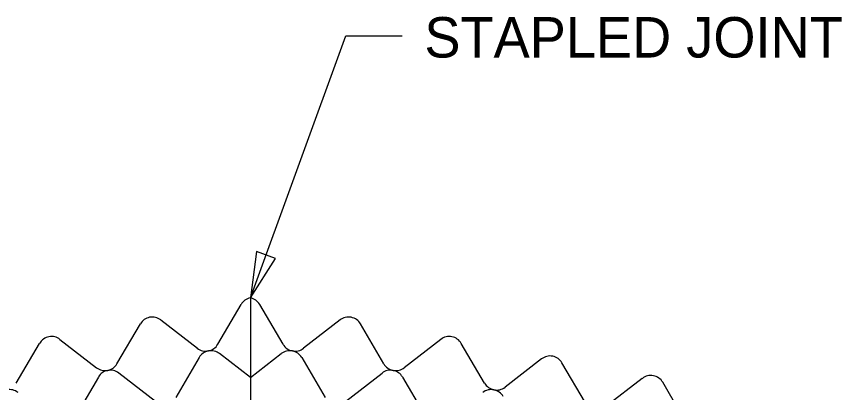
# Model space of a CAD drawing. Extents: x 638850 to 644908, y 297188 to 298900.
# Drawn here: x 644289.7 to 644346.7, y 297544.6 to 297570.6 of the extents above; entities that cross this region are included whole.
import ezdxf

# ---------------------------------------------------------------- set-up
doc = ezdxf.new("R2010")
doc.units = 0
for name, color, linetype in [('3', 7, 'Continuous'), ('5', 7, 'Continuous'), ('6', 7, 'Continuous')]:
    doc.layers.add(name, color=color, linetype=linetype)

msp = doc.modelspace()

# ---------------------------------------------------------------- linework, layer by layer
at = {"layer": '3'}
msp.add_line((644305.895, 297551.185), (644305.895, 297364.484), dxfattribs=at)
at = {"layer": '5'}
for p, q in [((644303.637, 297547.969), (644305.252, 297550.728)), ((644308.153, 297547.969), (644306.538, 297550.728)), ((644299.7, 297549.654), (644302.228, 297547.697)), ((644312.09, 297549.654), (644309.563, 297547.697)), ((644296.675, 297546.623), (644298.291, 297549.381)), ((644315.115, 297546.623), (644313.5, 297549.381)), ((644289.713, 297545.276), (644291.329, 297548.035)), ((644292.738, 297548.307), (644295.266, 297546.35)), ((644319.052, 297548.307), (644316.525, 297546.35)), ((644322.077, 297545.276), (644320.462, 297548.035)), ((644305.895, 297545.675), (644303.761, 297547.328)), ((644305.895, 297545.675), (644308.029, 297547.328)), ((644302.352, 297547.055), (644300.736, 297544.296)), ((644309.439, 297547.055), (644311.054, 297544.296)), ((644326.014, 297546.961), (644323.487, 297545.003)), ((644329.039, 297543.929), (644327.424, 297546.688)), ((644295.39, 297545.708), (644293.775, 297542.95)), ((644299.327, 297544.024), (644296.799, 297545.981)), ((644312.464, 297544.024), (644314.991, 297545.981)), ((644316.401, 297545.708), (644318.016, 297542.95)), ((644332.976, 297545.614), (644330.449, 297543.657)), ((644336.001, 297542.583), (644334.386, 297545.341))]:
    msp.add_line(p, q, dxfattribs=at)
for centre, major_axis, start_param, end_param in [((644306.062, 297550.322), (-0.906, -0.175), 4.712389, 5.60341), ((644305.728, 297550.322), (-0.906, 0.175), 3.821368, 4.712389), ((644299.1, 297548.975), (-0.906, -0.175), 4.712389, 5.60341), ((644299.1, 297548.975), (-0.906, -0.175), 3.821368, 4.712389), ((644312.69, 297548.975), (-0.906, 0.175), 4.712389, 5.60341), ((644312.69, 297548.975), (-0.906, 0.175), 3.821368, 4.712389), ((644292.138, 297547.628), (-0.906, -0.175), 4.712389, 5.60341), ((644292.138, 297547.628), (-0.906, -0.175), 3.821368, 4.712389), ((644319.652, 297547.628), (-0.906, 0.175), 4.712389, 5.60341), ((644319.652, 297547.628), (-0.906, 0.175), 3.821368, 4.712389), ((644302.827, 297548.375), (-0.906, -0.175), 1.570796, 2.461818), ((644308.963, 297548.375), (-0.906, 0.175), 0.679775, 1.570796), ((644302.827, 297548.375), (-0.906, -0.175), 0.679775, 1.570796), ((644303.161, 297546.649), (-0.906, -0.175), 4.712389, 5.60341), ((644303.161, 297546.649), (-0.906, -0.175), 3.821368, 4.712389), ((644308.629, 297546.649), (-0.906, 0.175), 4.712389, 5.60341), ((644308.963, 297548.375), (-0.906, 0.175), 1.570796, 2.461818), ((644308.629, 297546.649), (-0.906, 0.175), 3.821368, 4.712389), ((644326.614, 297546.282), (-0.906, 0.175), 4.712389, 5.60341), ((644326.614, 297546.282), (-0.906, 0.175), 3.821368, 4.712389), ((644295.866, 297547.029), (-0.906, -0.175), 0.679775, 1.570796), ((644295.866, 297547.029), (-0.906, -0.175), 1.570796, 2.461818), ((644296.2, 297545.302), (-0.906, -0.175), 3.821368, 4.712389), ((644315.591, 297545.302), (-0.906, 0.175), 4.712389, 5.60341), ((644315.925, 297547.029), (-0.906, 0.175), 0.679775, 1.570796), ((644315.925, 297547.029), (-0.906, 0.175), 1.570796, 2.461818), ((644296.2, 297545.302), (-0.906, -0.175), 4.712389, 5.60341), ((644315.591, 297545.302), (-0.906, 0.175), 3.821368, 4.712389), ((644333.576, 297544.935), (-0.906, 0.175), 4.712389, 5.60341), ((644333.576, 297544.935), (-0.906, 0.175), 3.821368, 4.712389), ((644322.887, 297545.682), (-0.906, 0.175), 0.679775, 1.570796), ((644289.238, 297543.956), (-0.906, -0.175), 3.821368, 4.712389), ((644322.553, 297543.956), (-0.906, 0.175), 4.712389, 5.60341), ((644322.887, 297545.682), (-0.906, 0.175), 1.570796, 2.461818), ((644322.553, 297543.956), (-0.906, 0.175), 3.821368, 4.712389)]:
    msp.add_ellipse(centre, major_axis=major_axis, ratio=0.952381, start_param=start_param, end_param=end_param, dxfattribs=at)
at = {"layer": '6'}
for p, q in [((644305.895, 297551.185), (644312.493, 297569.313)), ((644312.493, 297569.313), (644316.377, 297569.313))]:
    msp.add_line(p, q, dxfattribs=at)
msp.add_lwpolyline([(644306.312, 297554.388), (644305.895, 297551.185), (644307.633, 297553.907)], close=True, dxfattribs=at)

# ---------------------------------------------------------------- texts
at = {"layer": '3'}
msp.add_text('STAPLED JOINT', height=2.799, dxfattribs=at).set_placement((644317.915, 297567.808))

doc.saveas('drawing.dxf')
